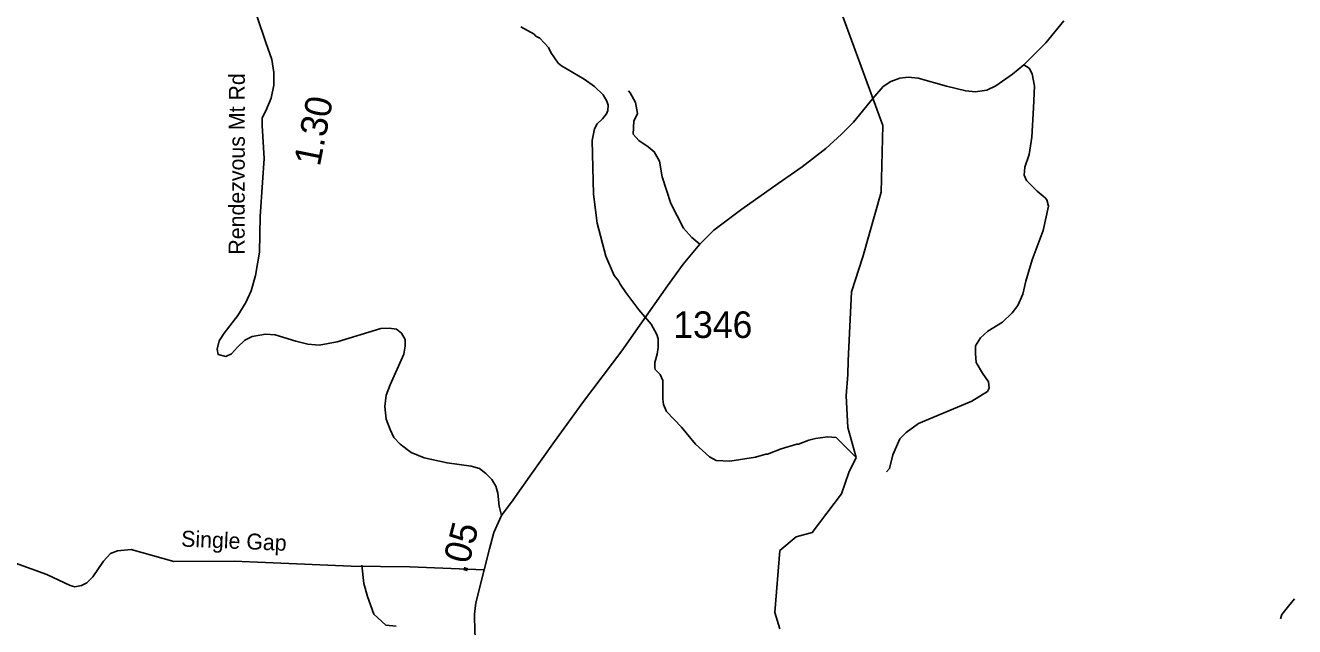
# Model space of a CAD drawing. Extents: x 1248089 to 1457196, y 820910 to 988753.
# Drawn here: x 1323531 to 1329502, y 900993 to 903821 of the extents above; entities that cross this region are included whole.
import ezdxf

# ---------------------------------------------------------------- set-up
doc = ezdxf.new("R2010")
doc.units = 0
for name, color, linetype in [('Exist Hydrographic Creek Single Shore', 7, 'Continuous'), ('Exist Hydrographic Misc Water Feature', 7, 'Continuous'), ('Exist Road Non-System Type 51', 7, 'Continuous'), ('Exist Road Secondary Type 41 Attributed', 7, 'Continuous'), ('Exist Road Secondary Type 51 Attributed', 7, 'Continuous'), ('Exist Road Secondary Type 51 Label', 7, 'Continuous'), ('Prop GRAU CAT1 Cell', 7, 'Continuous'), ('Prop Lane Lines', 7, 'Continuous')]:
    doc.layers.add(name, color=color, linetype=linetype)

msp = doc.modelspace()

# ---------------------------------------------------------------- linework, layer by layer
at = {"layer": 'Exist Hydrographic Creek Single Shore'}
msp.add_lwpolyline([(1327080.2, 900983.5), (1327057.2, 901059.4), (1327080.2, 901351.1), (1327157.2, 901415.2), (1327232.2, 901436.7), (1327370.2, 901617.8), (1327405.2, 901718.9), (1327438.4, 901788.1), (1327400, 901930.1), (1327392.4, 902079.7), (1327400, 902179.4), (1327401.2, 902244.2), (1327417.2, 902568.9), (1327471.2, 902732), (1327557, 903036.4), (1327564.8, 903350.5), (1327327, 904001.3)], dxfattribs=at)
at = {"layer": 'Exist Hydrographic Misc Water Feature'}
msp.add_lwpolyline([(1325862.2, 903815.3), (1325925.1, 903779.4), (1325932.9, 903771.2), (1325950.6, 903760.7), (1325991.4, 903717.5), (1326002.7, 903693.1), (1326037.4, 903644.2), (1326053.1, 903631.7), (1326159.3, 903568.7), (1326208.4, 903533.3), (1326249.3, 903494.1), (1326266.5, 903465.6), (1326272, 903445.4), (1326271.2, 903421.5), (1326264.8, 903405.7), (1326246.1, 903382.3), (1326221.4, 903358.9), (1326208.8, 903335.3), (1326197.2, 903279.7), (1326204.1, 903027.5), (1326220.3, 902891.1), (1326261.9, 902736), (1326301.4, 902644.8), (1326320.8, 902620.3), (1326328.2, 902604.1), (1326355.2, 902565.4), (1326416.9, 902483.5), (1326475.1, 902415.9), (1326501.7, 902367.2), (1326507.1, 902347), (1326508, 902307), (1326503.1, 902275.1), (1326492, 902235.4), (1326491.3, 902211.5), (1326493.1, 902203.4), (1326516.4, 902178.7), (1326529.6, 902150.4), (1326529.1, 902062.5), (1326532.5, 902038.4), (1326547.5, 902006), (1326617.5, 901932), (1326683.3, 901852.1), (1326749.6, 901792.1), (1326781.2, 901775.3), (1326845.1, 901771.4), (1326965.6, 901790), (1327014, 901804.5), (1327022.1, 901804.3), (1327086.8, 901830.3), (1327159.5, 901852.3), (1327167.5, 901852.1), (1327216, 901870.6), (1327248.2, 901877.7), (1327304.5, 901886.1), (1327344.5, 901882.9), (1327438.4, 901788.1)], dxfattribs=at)
at = {"layer": 'Exist Road Non-System Type 51'}
for points in [[(1328227.5, 903635.1), (1328252.8, 903620.5), (1328267.9, 903592.8), (1328278, 903534.8), (1328273, 903434), (1328265.4, 903295.5), (1328252.8, 903214.8), (1328232.7, 903154.4), (1328230.2, 903116.6), (1328240.3, 903091.4), (1328290.6, 903041), (1328328.4, 903010.7), (1328335.9, 903000.7), (1328343.5, 902970.4), (1328318.3, 902857), (1328267.9, 902718.4), (1328237.7, 902617.7), (1328222.6, 902557.2), (1328200, 902504.3), (1328172.3, 902469), (1328126.9, 902426.2), (1328059, 902383.3), (1328023.9, 902351.7), (1328001.2, 902313.9), (1328001.2, 902278.7), (1328003.7, 902235.8), (1328034, 902185.4), (1328061.7, 902145.1), (1328064.2, 902114.9), (1328056.6, 902099.8), (1327983.6, 902054.4), (1327731.8, 901948.6), (1327674.2, 901906.5), (1327644, 901876.2), (1327628.9, 901841), (1327611.3, 901800.7), (1327596.1, 901737.7), (1327582.6, 901721)], [(1326703.2, 902793), (1326665.4, 902824.2), (1326627.6, 902867.1), (1326567.2, 902983), (1326526.9, 903109), (1326514.3, 903182), (1326489.1, 903227.4), (1326461.4, 903250.1), (1326416.1, 903280.3), (1326390.9, 903310.5), (1326393.4, 903371), (1326411.1, 903406.3), (1326401, 903459.2), (1326375.8, 903504.5), (1326368.4, 903514.1)], [(1325113.9, 901283.2), (1325122.6, 901196.2), (1325139.9, 901135.3), (1325170.4, 901052.6), (1325226.9, 901000.4), (1325274.7, 900996.1)], [(1329435.4, 901030.1), (1329442, 901050), (1329454.3, 901065.8), (1329472.8, 901089.4), (1329501.7, 901124.6)]]:
    msp.add_lwpolyline(points, dxfattribs=at)
at = {"layer": 'Exist Road Secondary Type 41 Attributed'}
msp.add_lwpolyline([(1325771.1, 901516), (1325759, 901560.7), (1325752.9, 901620.6), (1325743.7, 901654.3), (1325725.3, 901685), (1325697.6, 901714.2), (1325667, 901737.2), (1325628.6, 901748), (1325515.1, 901763.3), (1325407.7, 901787.9), (1325346.3, 901812.5), (1325294.2, 901850.9), (1325263.5, 901883.1), (1325246.6, 901919.9), (1325228.2, 901969.1), (1325222.1, 902028.9), (1325228.2, 902082.7), (1325246.6, 902130.3), (1325311.1, 902275), (1325317.3, 902311.9), (1325317.3, 902344.1), (1325300.4, 902373.3), (1325277.4, 902393.3), (1325242.1, 902397.9), (1325203.8, 902396.3), (1324998.2, 902333.4), (1324912.3, 902318), (1324860.1, 902322.6), (1324803.4, 902336.5), (1324706.7, 902365.6), (1324659.9, 902368.7), (1324598.5, 902358), (1324563.2, 902341.1), (1324529.5, 902307.3), (1324500.3, 902276.6), (1324474.2, 902264.3), (1324437.4, 902273.5), (1324432.8, 902298.1), (1324442, 902338), (1324466.6, 902373.3), (1324531, 902456.2), (1324567.8, 902517.6), (1324592.4, 902572.9), (1324613.8, 902645.1), (1324632.1, 902754.6), (1324635.1, 902921.9), (1324645.9, 903083.1), (1324653.6, 903195.2), (1324644.4, 903350.9), (1324644.4, 903386.2), (1324662.8, 903420), (1324687.3, 903478.3), (1324699.6, 903539.7), (1324699.6, 903599.6), (1324690.4, 903661), (1324662.8, 903740.9), (1324621.4, 903860.9)], dxfattribs=at)
at = {"layer": 'Exist Road Secondary Type 51 Attributed'}
for points in [[(1328416.4, 903843), (1328330.7, 903739.8), (1328227.5, 903635.1), (1328174.4, 903591.6), (1328095.9, 903536.4), (1328053.8, 903516), (1327998.6, 903508.7), (1327955, 903513.1), (1327863.5, 903534.9), (1327731.2, 903572.7), (1327683.3, 903577.1), (1327644, 903572.7), (1327601.9, 903556.7), (1327565.6, 903533.4), (1327517.9, 903477.3), (1327426.4, 903366.8), (1327369.7, 903310.1), (1327297, 903241.8), (1327185.6, 903156.5), (1327072.3, 903078), (1326900.8, 902957.3), (1326770.1, 902858.4), (1326703.2, 902793), (1326624.9, 902698.5), (1326552.3, 902596.7), (1326421.5, 902410.6), (1326337.2, 902291.3), (1326157, 902052.9), (1326020.5, 901863.8), (1325904.2, 901701), (1325825.8, 901590.4), (1325771.1, 901516)], [(1325771.1, 901516), (1325734.5, 901436.3), (1325714.3, 901359.2), (1325689.8, 901260)], [(1323484.6, 901291.2), (1323632.5, 901238.1), (1323741.2, 901187.5), (1323763.9, 901181.2), (1323795.5, 901186.3), (1323820.8, 901198.9), (1323848.6, 901228), (1323899.1, 901301.3), (1323931.4, 901336.6), (1323964.2, 901350.5), (1324028.7, 901355.6), (1324229.6, 901300), (1324513.9, 901301.2), (1325062.9, 901277.2), (1325339, 901274.7), (1325689.8, 901260)], [(1325689.8, 901260), (1325649.3, 901104.5), (1325643, 901051.4), (1325645.5, 900967.9), (1325650.5, 900914.4), (1325689.7, 900801.9), (1325703.6, 900732.3), (1325737.7, 900580.5), (1325771.8, 900430), (1325806.9, 900300.8), (1325890.3, 900041.5), (1325943.4, 899870.5), (1325958.6, 899799.6), (1325957.3, 899703.5), (1325953.8, 899642.1), (1325952.3, 899561.9), (1325949.7, 899364.6), (1325948.9, 899209.7)]]:
    msp.add_lwpolyline(points, dxfattribs=at)

# ---------------------------------------------------------------- texts
at = {"layer": 'Exist Road Secondary Type 51 Label'}
for s, rotation, p in [('Rendezvous Mt Rd', 89.93027, (1324562.3, 902743.2)), ('Single Gap', 357.59646, (1324262.7, 901370.3))]:
    msp.add_text(s, height=75, rotation=rotation, dxfattribs=at).set_placement(p)
at = {"layer": 'Prop GRAU CAT1 Cell'}
for s, rotation, p in [('1.30', 78.69831, (1324915.5, 903154.3)), ('.05', 75.31363, (1325605.8, 901238.9))]:
    msp.add_text(s, height=125, rotation=rotation, dxfattribs=at).set_placement(p)
at = {"layer": 'Prop Lane Lines'}
msp.add_text('1346', height=125, dxfattribs=at).set_placement((1326579, 902351.1))

doc.saveas('drawing.dxf')
